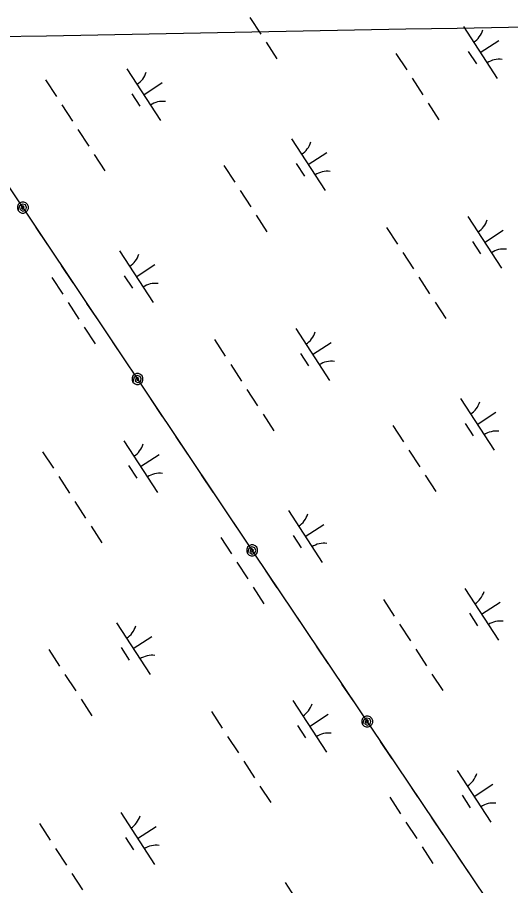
# Model space of a CAD drawing. Extents: x 3953924 to 3974542, y 193747 to 216192.
# Drawn here: x 3965132 to 3965532, y 205730 to 206433 of the extents above; entities that cross this region are included whole.
import ezdxf

# ---------------------------------------------------------------- set-up
doc = ezdxf.new("R2010")
doc.units = 0
for name, color, linetype in [('V-GRID-MAJR', 7, 'Continuous'), ('V-UTIL-LINE', 7, 'Continuous'), ('V-WETL-SWMP', 7, 'Continuous')]:
    doc.layers.add(name, color=color, linetype=linetype)

msp = doc.modelspace()

# ---------------------------------------------------------------- linework, layer by layer
at = {"layer": 'V-GRID-MAJR'}
msp.add_spline([(3959356.79, 206310.36), (3962493.71, 206368.64), (3967818.56, 206468.17), (3970066, 206510.41)], degree=3, dxfattribs=at)
at = {"layer": 'V-UTIL-LINE'}
for points in [[(3969933.5, 199153.6), (3965324.75, 205998.56), (3961472.65, 211751.95)], [(3965136.88, 206279.15), (3965136.36, 206277.81), (3965137.49, 206278.08), (3965137.96, 206279.37), (3965137.01, 206280.49), (3965135.56, 206279.61), (3965135.05, 206277.33), (3965136.87, 206276.21), (3965139.17, 206276.98), (3965139.73, 206279.2), (3965138.92, 206281.28), (3965136.61, 206281.97), (3965134.23, 206280.58), (3965133.14, 206276.65), (3965134.39, 206275.41), (3965136.01, 206274.73), (3965137.77, 206274.74), (3965139.39, 206275.41), (3965140.63, 206276.65), (3965141.3, 206278.28), (3965141.3, 206280.03), (3965140.62, 206281.65), (3965139.38, 206282.89), (3965137.76, 206283.56), (3965136, 206283.56), (3965134.38, 206282.89), (3965133.14, 206281.65), (3965132.47, 206280.02), (3965132.47, 206278.27), (3965133.14, 206276.65)], [(3965157.13, 206248.91), (3965147.67, 206263.04)], [(3965177.71, 206218.17), (3965168.25, 206232.29)], [(3965198.3, 206187.42), (3965188.84, 206201.55)], [(3965218.88, 206156.68), (3965209.42, 206170.8)], [(3965229.79, 206140.38), (3965229.27, 206139.04), (3965230.4, 206139.31), (3965230.87, 206140.6), (3965229.92, 206141.72), (3965228.47, 206140.85), (3965227.96, 206138.56), (3965229.78, 206137.44), (3965232.08, 206138.21), (3965232.64, 206140.43), (3965231.83, 206142.51), (3965229.52, 206143.2), (3965227.14, 206141.81), (3965226.05, 206137.88), (3965227.3, 206136.64), (3965228.92, 206135.97), (3965230.68, 206135.97), (3965232.3, 206136.64), (3965233.54, 206137.88), (3965234.21, 206139.51), (3965234.21, 206141.26), (3965233.53, 206142.88), (3965232.29, 206144.13), (3965230.67, 206144.8), (3965228.91, 206144.79), (3965227.29, 206144.12), (3965226.05, 206142.88), (3965225.38, 206141.25), (3965225.38, 206139.5), (3965226.05, 206137.88)], [(3965250.04, 206110.15), (3965240.58, 206124.27)], [(3965270.62, 206079.4), (3965261.16, 206093.53)], [(3965291.21, 206048.66), (3965281.75, 206062.78)], [(3965311.79, 206017.91), (3965302.33, 206032.04)], [(3965322.7, 206001.61), (3965322.18, 206000.27), (3965323.31, 206000.55), (3965323.78, 206001.84), (3965322.84, 206002.95), (3965321.38, 206002.08), (3965320.87, 205999.79), (3965322.69, 205998.67), (3965324.99, 205999.44), (3965325.55, 206001.66), (3965324.74, 206003.74), (3965322.43, 206004.43), (3965320.06, 206003.04), (3965318.97, 205999.11), (3965320.21, 205997.87), (3965321.83, 205997.2), (3965323.59, 205997.2), (3965325.21, 205997.87), (3965326.45, 205999.12), (3965327.12, 206000.74), (3965327.12, 206002.5), (3965326.44, 206004.12), (3965325.2, 206005.36), (3965323.58, 206006.03), (3965321.82, 206006.03), (3965320.2, 206005.35), (3965318.96, 206004.11), (3965318.29, 206002.49), (3965318.29, 206000.73), (3965318.97, 205999.11)], [(3965343.02, 205971.43), (3965333.52, 205985.53)], [(3965363.68, 205940.73), (3965354.19, 205954.84)], [(3965384.35, 205910.04), (3965374.85, 205924.14)], [(3965405.01, 205879.35), (3965395.52, 205893.45)], [(3965415.97, 205863.08), (3965415.44, 205861.74), (3965416.57, 205862.02), (3965417.04, 205863.31), (3965416.09, 205864.42), (3965414.64, 205863.54), (3965414.14, 205861.25), (3965415.96, 205860.14), (3965418.26, 205860.91), (3965418.81, 205863.14), (3965418, 205865.22), (3965415.68, 205865.9), (3965413.31, 205864.5), (3965412.23, 205860.57), (3965413.48, 205859.33), (3965415.1, 205858.67), (3965416.86, 205858.67), (3965418.48, 205859.35), (3965419.72, 205860.6), (3965420.38, 205862.22), (3965420.38, 205863.98), (3965419.7, 205865.6), (3965418.45, 205866.83), (3965416.83, 205867.5), (3965415.07, 205867.49), (3965413.45, 205866.81), (3965412.22, 205865.57), (3965411.55, 205863.94), (3965411.56, 205862.19), (3965412.23, 205860.57)], [(3965436.29, 205832.9), (3965426.8, 205847)], [(3965456.96, 205802.2), (3965447.46, 205816.31)], [(3965477.62, 205771.51), (3965468.13, 205785.61)], [(3965498.28, 205740.82), (3965488.79, 205754.92)]]:
    msp.add_lwpolyline(points, dxfattribs=at)
at = {"layer": 'V-WETL-SWMP'}
for p, q in [((3965320.92, 206433.06), (3965329.65, 206419.65)), ((3965493.97, 206425.6), (3965521.25, 206383.7)), ((3965334.01, 206412.94), (3965342.74, 206399.54)), ((3965507.61, 206404.65), (3965522.7, 206414.47)), ((3965497.87, 206405.47), (3965504.42, 206395.41)), ((3965439.22, 206403.92), (3965447.95, 206390.52)), ((3965221.15, 206391.47), (3965248.43, 206349.57)), ((3965452.31, 206383.81), (3965461.04, 206370.4)), ((3965155.33, 206382.54), (3965164.06, 206369.13)), ((3965234.79, 206370.52), (3965249.87, 206380.34)), ((3965225.05, 206371.34), (3965231.6, 206361.28)), ((3965168.42, 206362.43), (3965177.15, 206349.02)), ((3965465.41, 206363.7), (3965474.13, 206350.29)), ((3965181.52, 206342.31), (3965190.24, 206328.9)), ((3965354.57, 206334.86), (3965381.85, 206292.95)), ((3965194.61, 206322.2), (3965203.34, 206308.79)), ((3965368.21, 206313.91), (3965383.29, 206323.73)), ((3965299.81, 206313.18), (3965308.54, 206299.77)), ((3965358.47, 206314.73), (3965365.02, 206304.67)), ((3965312.91, 206293.07), (3965321.64, 206279.66)), ((3965326, 206272.95), (3965334.73, 206259.54)), ((3965497.46, 206271.9), (3965524.74, 206229.99)), ((3965431.64, 206262.97), (3965440.37, 206249.56)), ((3965511.1, 206250.95), (3965526.18, 206260.77)), ((3965501.36, 206251.77), (3965507.91, 206241.71)), ((3965215.17, 206244.11), (3965242.44, 206202.21)), ((3965444.73, 206242.85), (3965453.46, 206229.44)), ((3965228.8, 206223.16), (3965243.89, 206232.98)), ((3965160.41, 206222.44), (3965169.14, 206209.03)), ((3965219.07, 206223.98), (3965225.61, 206213.92)), ((3965457.83, 206222.74), (3965466.56, 206209.33)), ((3965173.5, 206202.32), (3965182.23, 206188.91)), ((3965470.92, 206202.62), (3965479.65, 206189.22)), ((3965186.6, 206182.21), (3965195.33, 206168.8)), ((3965358.06, 206181.15), (3965385.33, 206139.25)), ((3965292.24, 206172.22), (3965300.96, 206158.81)), ((3965371.69, 206160.2), (3965386.78, 206170.02)), ((3965361.96, 206161.02), (3965368.5, 206150.96)), ((3965305.33, 206152.11), (3965314.06, 206138.7)), ((3965318.42, 206131.99), (3965327.15, 206118.58)), ((3965491.48, 206124.54), (3965518.75, 206082.63)), ((3965331.52, 206111.88), (3965340.24, 206098.47)), ((3965505.12, 206103.59), (3965520.2, 206113.41)), ((3965436.72, 206102.86), (3965445.45, 206089.45)), ((3965495.38, 206104.41), (3965501.92, 206094.35)), ((3965218.65, 206090.41), (3965245.93, 206048.51)), ((3965152.83, 206081.48), (3965161.56, 206068.07)), ((3965449.81, 206082.75), (3965458.54, 206069.34)), ((3965232.29, 206069.46), (3965247.38, 206079.28)), ((3965222.55, 206070.28), (3965229.1, 206060.22)), ((3965165.92, 206061.36), (3965174.65, 206047.95)), ((3965462.91, 206062.63), (3965471.64, 206049.22)), ((3965179.02, 206041.25), (3965187.75, 206027.84)), ((3965352.07, 206033.79), (3965379.35, 205991.89)), ((3965192.11, 206021.14), (3965200.84, 206007.73)), ((3965365.71, 206012.84), (3965380.8, 206022.66)), ((3965297.32, 206012.12), (3965306.05, 205998.71)), ((3965355.97, 206013.66), (3965362.52, 206003.6)), ((3965310.41, 205992), (3965319.14, 205978.59)), ((3965323.5, 205971.89), (3965332.23, 205958.48)), ((3965494.96, 205970.83), (3965522.24, 205928.93)), ((3965429.14, 205961.9), (3965437.87, 205948.49)), ((3965508.6, 205949.88), (3965523.69, 205959.7)), ((3965498.86, 205950.7), (3965505.41, 205940.64)), ((3965212.67, 205943.05), (3965239.95, 205901.14)), ((3965442.24, 205941.79), (3965450.96, 205928.38)), ((3965226.31, 205922.1), (3965241.39, 205931.92)), ((3965157.91, 205921.37), (3965166.64, 205907.96)), ((3965216.57, 205922.92), (3965223.11, 205912.86)), ((3965455.33, 205921.67), (3965464.06, 205908.26)), ((3965171.01, 205901.26), (3965179.73, 205887.85)), ((3965468.42, 205901.56), (3965477.15, 205888.15)), ((3965184.1, 205881.14), (3965192.83, 205867.73)), ((3965355.56, 205880.09), (3965382.84, 205838.19)), ((3965289.74, 205871.16), (3965298.47, 205857.75)), ((3965369.2, 205859.14), (3965384.28, 205868.96)), ((3965359.46, 205859.96), (3965366, 205849.9)), ((3965302.83, 205851.04), (3965311.56, 205837.63)), ((3965315.92, 205830.93), (3965324.65, 205817.52)), ((3965488.98, 205823.47), (3965516.26, 205781.57)), ((3965329.02, 205810.82), (3965337.75, 205797.41)), ((3965502.62, 205802.52), (3965517.7, 205812.34)), ((3965434.22, 205801.8), (3965442.95, 205788.39)), ((3965492.88, 205803.34), (3965499.43, 205793.28)), ((3965216.15, 205789.35), (3965243.43, 205747.44)), ((3965150.33, 205780.41), (3965159.06, 205767)), ((3965447.32, 205781.68), (3965456.05, 205768.27)), ((3965229.79, 205768.39), (3965244.88, 205778.21)), ((3965220.05, 205769.21), (3965226.6, 205759.16)), ((3965163.43, 205760.3), (3965172.16, 205746.89)), ((3965460.41, 205761.57), (3965469.14, 205748.16)), ((3965176.52, 205740.19), (3965185.25, 205726.78)), ((3965349.57, 205732.73), (3965376.85, 205690.82))]:
    msp.add_line(p, q, dxfattribs=at)
for centre, start, end in [((3965492.74, 206427.93), 302.29009, 343.83375), ((3965522.88, 206381.63), 82.29009, 123.83375), ((3965219.92, 206393.8), 302.29009, 343.83375), ((3965250.06, 206347.5), 82.29009, 123.83375), ((3965353.34, 206337.18), 302.29009, 343.83375), ((3965383.48, 206290.89), 82.29009, 123.83375), ((3965496.23, 206274.23), 302.29009, 343.83375), ((3965526.37, 206227.93), 82.29009, 123.83375), ((3965213.93, 206246.44), 302.29009, 343.83375), ((3965244.07, 206200.14), 82.29009, 123.83375), ((3965356.82, 206183.48), 302.29009, 343.83375), ((3965386.96, 206137.18), 82.29009, 123.83375), ((3965490.25, 206126.86), 302.29009, 343.83375), ((3965520.38, 206080.57), 82.29009, 123.83375), ((3965217.42, 206092.74), 302.29009, 343.83375), ((3965247.56, 206046.44), 82.29009, 123.83375), ((3965350.84, 206036.12), 302.29009, 343.83375), ((3965380.98, 205989.82), 82.29009, 123.83375), ((3965493.73, 205973.16), 302.29009, 343.83375), ((3965523.87, 205926.86), 82.29009, 123.83375), ((3965211.44, 205945.38), 302.29009, 343.83375), ((3965241.57, 205899.08), 82.29009, 123.83375), ((3965354.33, 205882.42), 302.29009, 343.83375), ((3965384.46, 205836.12), 82.29009, 123.83375), ((3965487.75, 205825.8), 302.29009, 343.83375), ((3965517.89, 205779.5), 82.29009, 123.83375), ((3965214.92, 205791.67), 302.29009, 343.83375), ((3965245.06, 205745.37), 82.29009, 123.83375)]:
    msp.add_arc(centre, 17.62, start, end, dxfattribs=at)

doc.saveas('drawing.dxf')
